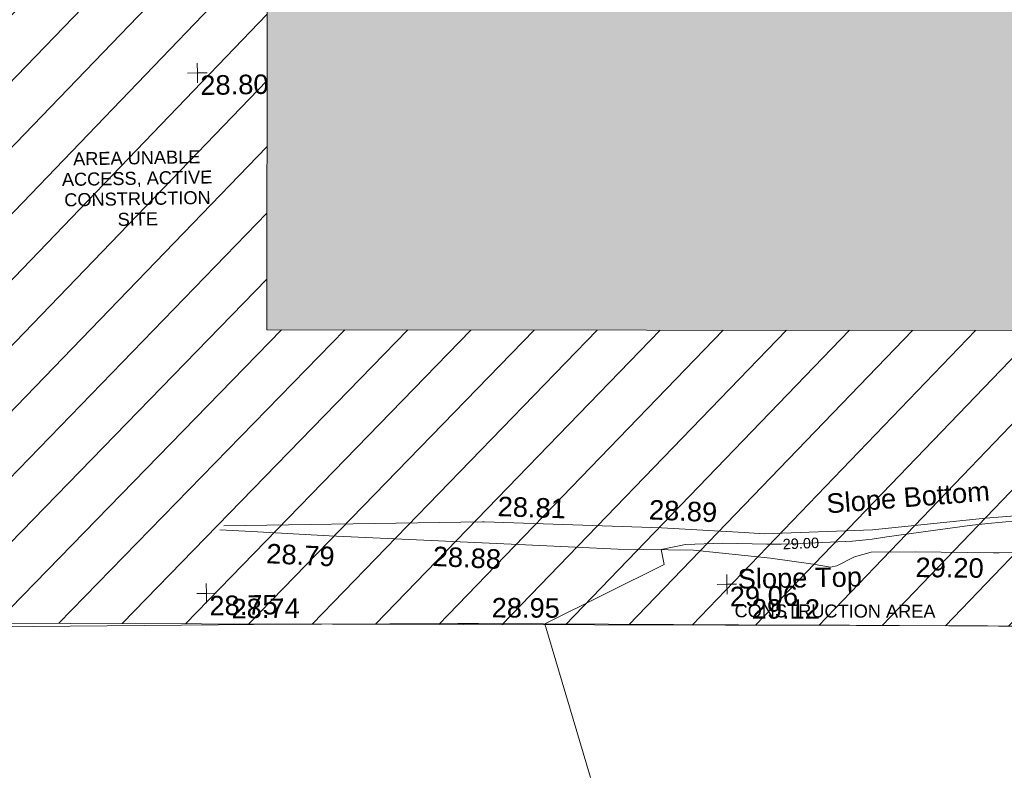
# Model space of a CAD drawing. Header units: millimetres. Extents: x -290717 to 520720, y -88450 to 287762.
# Tile 257 of 381: x 12275 to 31192, y 121378 to 135894. Entities that reach past the tile are written whole.
import ezdxf

# ---------------------------------------------------------------- set-up
doc = ezdxf.new("R2010")
doc.units = ezdxf.units.MM
for name, pattern in [('IMPORT-HIDDEN2 _3_', [4762.5, 3175, -1587.5]), ('IMPORT-UG_DRAINAGE_UNIDENTIFIED_QLB2 _2_', [2700, 1500, -300.0000000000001, 0, -250, 150, -300.0000000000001, 0, -200]), ('IMPORT-UG_ELEC_STREET LIGHTING_QLB2 _2_', [2700, 1500, -300.0000000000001, 0, -250, 150, -300.0000000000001, 0, -200])]:
    doc.linetypes.add(name, pattern=pattern)
for name, color, linetype, lineweight, true_color in [('00_UAV_FENCE', 7, 'Continuous', 9, 0x264c2f), ('00_UAV_LEVEL_SPOT', 7, 'Continuous', 9, 0x666666), ('00_UAV_SLOPE_BOTTOM', 30, 'Continuous', 9, 0xff7f00), ('00_UAV_SLOPE_TOP', 40, 'Continuous', 9, 0xffbf00), ('01_DTM_CONTOUR_MNR', 7, 'Continuous', 9, 0xa5a552), ('01_DTM_CONTOUR_MNR_LABELS', 7, 'Continuous', 9, 0xa5a552), ('12333-PUM-2D-U-0001-C01 - Rev2_REVIT IMPORT_dwg', 7, 'Continuous', 9, 0x767676), ('A_RHA_Line', 7, 'Continuous', 9, 0x00a600), ('PUM-CHAMBER EXTENTS', 6, 'IMPORT-HIDDEN2 _3_', 9, 0xff00ff), ('PUM-UNABLE TO SURVEY', 190, 'Continuous', 9, 0x7f00ff), ('PUM-UNIDENTIFIED-QLB2', 150, 'IMPORT-UG_DRAINAGE_UNIDENTIFIED_QLB2 _2_', 9, 0x007fff)]:
    doc.layers.add(name, color=color, linetype=linetype, lineweight=lineweight, true_color=true_color)
doc.layers.add('A_RHA_Detail', color=7, linetype='Continuous', lineweight=9)
doc.styles.add('Arial_1', font='arial.ttf', dxfattribs={"height": 250})
doc.styles.add('Swis721 Lt BT_1', font='swissl.ttf', dxfattribs={"height": 200})
doc.styles.add('Swis721 Lt BT_2', font='swissl.ttf', dxfattribs={"height": 375})

# ---------------------------------------------------------------- blocks, each defined once
blk = doc.blocks.new('12333-PUM-2D-U-0001-C01 - Rev2_REVIT IMPORT_dwg_UAV-2077255-Site Location Plan Existing')
at = {"layer": '00_UAV_LEVEL_SPOT', "color": 254, "true_color": 0xcccccc, "flags": 128}
for points in [[(0, -500.0000000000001), (0, 0), (-500.0000000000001, 0)], [(500.0000000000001, 0), (0, 0), (0, 500.0000000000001)]]:
    blk.add_lwpolyline(points, dxfattribs=at)
blk = doc.blocks.new('12333-PUM-2D-U-0001-C01 - Rev2_REVIT IMPORT_dwg_MGS62954_T2_Galway_ITM_3d_Rev1-2077680-Site Location Plan Existing')
at = {"layer": '00_UAV_FENCE', "color": 254, "true_color": 0xcccccc, "flags": 128}
blk.add_lwpolyline([(533915226.1446231, 725679431.2554977), (533920221.9986087, 725679392.4953657), (533920892.0885, 725679387.2965002), (533924817.0885, 725679335.2965001), (533925217.0994391, 725679326.632963), (533930212.7308877, 725679218.4363209), (533932343.0885, 725679172.2965002), (533935206.6221311, 725679102.9128728), (533936759.0885, 725679065.2965001)], dxfattribs=at)
at = {"layer": '00_UAV_SLOPE_BOTTOM', "color": 254, "true_color": 0xcccccc, "flags": 128}
for points in [[(533920358.0885001, 725681288.2965001), (533925327.0885, 725681281.2965001), (533925357.7589893, 725681279.7250284), (533928762.0885, 725681105.2965002), (533930348.1527898, 725680987.8848479), (533930734.854, 725680959.2585)], [(533930734.854, 725680959.2585), (533932816.8540001, 725680997.2585002), (533934987.8540001, 725681185.2585), (533935724.4635134, 725681230.8296767)]]:
    blk.add_lwpolyline(points, dxfattribs=at)
at = {"layer": '00_UAV_SLOPE_TOP', "color": 254, "true_color": 0xcccccc, "flags": 128}
for points in [[(533930845.8540002, 725680488.2585001), (533929373.0885, 725680668.2965001), (533927916.0885, 725680709.2965002), (533925872.1692636, 725680839.461301), (533922373.0885001, 725681062.2965002), (533920884.0263966, 725681170.1789787), (533920275.0885001, 725681214.2965002)], [(533936434.8540001, 725680503.2585), (533935241.8540001, 725680512.2585001), (533935134.4742579, 725680515.3815496), (533933625.8540002, 725680559.2585001), (533932784.8540002, 725680567.2585), (533932460.8540001, 725680482.2585), (533932118.8540002, 725680319.2585), (533931993.8540001, 725680296.2585001), (533931662.8540002, 725680355.2585001), (533930845.8540002, 725680488.2585001)]]:
    blk.add_lwpolyline(points, dxfattribs=at)
at = {"layer": '01_DTM_CONTOUR_MNR', "color": 254, "true_color": 0xcccccc, "flags": 128}
blk.add_lwpolyline([(533927314.5991566, 725676331.2239511), (533926490, 725679300), (533928804.957951, 725680401.6662344), (533928750, 725680690.0000002), (533929219.0419468, 725680778.8877763), (533929928.7488725, 725680789.1449802), (533930781.7554648, 725680757.2910966), (533931053.8416921, 725680751.0698761), (533931435.5721198, 725680760.0707127), (533932427.5210972, 725680783.4599158), (533932685.2022473, 725680805.2921349), (533932803.0437711, 725680817.7205387), (533933087.0086634, 725680854.958257), (533934680.061018, 725681046.4253246), (533935030.2001251, 725681080.6556598), (533935861.1973006, 725681139.7068527)], dxfattribs=at)
at = {"xscale": 0.375, "yscale": 0.375, "zscale": 0.375}
for p in [(533920000.0000001, 725690000.0000001), (533920000.0000001, 725680000), (533930000.0000001, 725680000)]:
    blk.add_blockref('12333-PUM-2D-U-0001-C01 - Rev2_REVIT IMPORT_dwg_UAV-2077255-Site Location Plan Existing', p, dxfattribs=at)
at = {"layer": '00_UAV_FENCE', "color": 251, "true_color": 0x666666, "char_height": 375, "width": 1495.902363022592, "attachment_point": 1, "line_spacing_factor": 1.005061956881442, "style": 'Swis721 Lt BT_2'}
for s, insert, rotation in [('28.74', (533920476.7245023, 725679885.3108319), 359.45190415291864), ('28.95', (533925477.7641174, 725679816.3331672), 358.7592675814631), ('29.12', (533930473.3955657, 725679708.1365253), 358.75926758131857)]:
    blk.add_mtext(s, dxfattribs=dict(at, insert=insert, rotation=rotation))
at = {"layer": '00_UAV_LEVEL_SPOT', "char_height": 375, "width": 1495.902363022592, "attachment_point": 1, "line_spacing_factor": 1.005061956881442, "style": 'Swis721 Lt BT_2'}
for s, insert in [('28.80', (533920051.8765643, 725689949.1441547)), ('28.75', (533920051.8765643, 725679949.1441548)), ('29.06', (533930051.8765643, 725679949.1441548))]:
    blk.add_mtext(s, dxfattribs=dict(at, insert=insert))
at = {"layer": '00_UAV_SLOPE_BOTTOM', "color": 251, "true_color": 0x666666, "char_height": 375, "attachment_point": 1, "line_spacing_factor": 1.005061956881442, "style": 'Swis721 Lt BT_2'}
for s, insert, width, rotation in [('28.81', (533925632.7724453, 725681761.5133258), 1495.902363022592, 357.0668859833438), ('Slope Bottom', (533931928.5123704, 725681701.219851), 3685.143599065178, 3.533198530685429), ('28.89', (533928540.4762566, 725681647.5795925), 1495.902363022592, 356.54969717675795)]:
    blk.add_mtext(s, dxfattribs=dict(at, insert=insert, width=width, rotation=rotation))
at = {"layer": '00_UAV_SLOPE_TOP', "color": 251, "true_color": 0x666666, "char_height": 375, "width": 1495.902363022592, "attachment_point": 1, "line_spacing_factor": 1.005061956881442, "style": 'Swis721 Lt BT_2'}
for s, insert, rotation in [('28.79', (533921177.5251281, 725680934.7173886), 356.16946886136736), ('28.88', (533924373.1082453, 725680825.8121676), 356.35610063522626), ('29.20', (533933634.7417256, 725680450.0593331), 358.33407009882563)]:
    blk.add_mtext(s, dxfattribs=dict(at, insert=insert, rotation=rotation))
at = {"layer": '00_UAV_SLOPE_TOP', "color": 251, "true_color": 0x666666, "insert": (533930208.8555797, 725680287.4657633), "char_height": 375, "width": 2763.857699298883, "attachment_point": 1, "line_spacing_factor": 1.005061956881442, "style": 'Swis721 Lt BT_2'}
blk.add_mtext('Slope Top', dxfattribs=at)
at = {"layer": '01_DTM_CONTOUR_MNR_LABELS', "color": 251, "true_color": 0x666666, "insert": (533931433.1796955, 725680859.5357488), "char_height": 200, "width": 797.8007824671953, "attachment_point": 2, "rotation": 1.37786510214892, "line_spacing_factor": 1.005061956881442, "style": 'Swis721 Lt BT_1'}
blk.add_mtext('29.00', dxfattribs=at)
blk = doc.blocks.new('12333-PUM-2D-U-0001-C01 - Rev2_REVIT IMPORT_dwg-1620468-Site Location Plan Existing')
at = {"layer": 'PUM-CHAMBER EXTENTS', "true_color": 0xfff4d4}
h = blk.add_hatch(dxfattribs=at)
h.set_pattern_fill('FP_14', style=0, pattern_type=2)
h.set_pattern_definition([(45, (-533641079.65, -725615854.3560001), (-618.7184335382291, 618.7184335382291), [])])
h.paths.add_polyline_path([(351699.72233876, 60394.56140982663), (351708.9931528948, 60906.25732133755), (352393.2163071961, 60898.13015711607), (353041.6677554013, 66223.39089320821), (353206.9931529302, 73966.25732144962), (353982.8594361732, 73952.7145251), (354317.3501528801, 76699.64382133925), (358888.3501528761, 76111.64382135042), (361222.350152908, 86809.64382132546), (361563.3501529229, 88895.64382133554), (363078.350152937, 90435.64382137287), (363904.3501529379, 101867.6438212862), (365385.1266995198, 110525.3932341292), (365230.9820148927, 110551.7047199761), (365498.4008083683, 111226.8875165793), (365470.0968050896, 111952.5482150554), (365624.7061381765, 111926.1574136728), (366051.350152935, 114420.6438213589), (364898.3501528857, 114331.6438213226), (360524.3501529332, 111561.643821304), (356416.7002318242, 111258.678218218), (357929.2858412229, 111182.0907012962), (360544.5530249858, 111349.5624075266), (360546.5568067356, 111049.5690885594), (355314.0187962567, 111014.6190039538), (355309.6134037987, 111177.0234435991), (355277.3501528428, 111174.643821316), (352644.3501529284, 114141.6438213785), (338239.8330883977, 112460.2766464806), (329804.3501528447, 111555.6438213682), (319532.3501528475, 110592.6438213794), (310517.3501528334, 109863.6438213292), (302620.3501528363, 109581.6438213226), (295825.3501529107, 109566.6438213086), (279813.3501529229, 106549.643821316), (276140.8366145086, 103581.1872824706), (276061.814112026, 103425.8629484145), (271406.8224872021, 105468.1551963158), (271509.3894614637, 105701.9358727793), (267649.350152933, 107463.6438213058), (260223.350152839, 100640.6438213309), (259796.3501529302, 72682.64382134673), (269496.3501528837, 64316.64382130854), (273776.3501529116, 63665.64382135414), (309011.3501528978, 62955.64382139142), (311037.3501528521, 62074.64382133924), (337339.3501528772, 60871.64382135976), (351699.5658924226, 60394.56660731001)])
h.paths.add_polyline_path([(268358.9909750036, 65556.86419186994), (264596.4920611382, 69167.41490751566), (264804.2082447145, 69383.8727354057), (266581.5988270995, 67470.36930634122), (268566.7072650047, 65773.32227584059), (268393.5501527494, 65592.87780157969)])
h.paths.add_polyline_path([(332379.887152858, 67575.85382149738), (302320.8871528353, 68122.8538214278), (302332.4158496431, 68783.33241919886), (280169.8095181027, 69186.63780598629), (280330.3604934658, 78384.59702432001), (275960.0958838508, 78464.13017966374), (276108.0612945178, 86595.19465455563), (280450.151176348, 86519.4031937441), (280756.2778082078, 103341.6855813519), (302910.5740271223, 102938.5317815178), (302921.4142533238, 103534.2289657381), (310787.9439886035, 103391.0774384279), (310815.0515438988, 104880.7045066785), (318228.828162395, 104745.7919744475), (318301.0448391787, 108714.2766025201), (322633.8020448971, 108635.4310593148), (322539.6341878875, 103240.5581443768), (349750.1643799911, 102745.3933022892), (349310.9351529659, 74176.42282136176), (332506.0083566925, 74506.52523825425), (332420.225768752, 69792.56032023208)])
h.paths.add_polyline_path([(262373.7501529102, 72788.24382131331), (262335.6501528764, 75226.64382130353), (265345.5501529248, 75226.64382130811), (265383.6501528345, 72864.44382133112), (265304.2827260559, 72862.43451938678)])
h.paths.add_polyline_path([(261383.1501528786, 75912.44382136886), (261459.3501528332, 80789.24382133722), (267517.2501529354, 80713.04382135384), (267441.050152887, 75836.24382130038), (261504.3495088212, 75910.91930116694)])
h.paths.add_polyline_path([(302573.8228673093, 78329.52926304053), (302592.4407276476, 78963.90062831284), (306343.567266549, 78898.43991812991), (306598.9518629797, 91613.85658206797), (302817.4785721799, 91689.80612071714), (302824.7187942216, 92271.10215000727), (296640.3411529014, 92395.32482125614), (296360.3411528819, 78454.32482147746), (302538.3452618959, 78330.24181806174)])
h.paths.add_polyline_path([(261840.3501529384, 80865.44382136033), (261687.9501528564, 92981.24382131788), (264050.1501528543, 92981.2438213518), (264202.5501529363, 80865.44382139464), (263838.6680771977, 80865.44382138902)])
h.paths.add_polyline_path([(274664.4282881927, 104261.9875886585), (272430.0401462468, 105281.7542374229), (273799.1437452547, 104582.3695657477), (274486.1144024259, 104328.01044291)])
h.paths.add_polyline_path([(315481.3501528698, 115683.6438212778), (326437.165211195, 116343.5766866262), (364189.350152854, 120948.6438212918), (366744.3501529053, 124721.6438213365), (363517.3501528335, 126053.6438213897), (359872.3501529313, 126432.6438213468), (352849.3501528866, 126181.6438212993), (339104.3501528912, 124625.643821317), (335451.3501528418, 124514.6438212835), (325145.3501528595, 123235.643821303), (319635.3501528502, 122976.6438213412), (314446.3501528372, 122493.6438213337), (313566.3501528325, 118980.6438212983)])
h.paths.add_polyline_path([(322305.050152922, 119194.0438212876), (322152.6501528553, 121403.8438213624), (326724.6501528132, 121784.8438213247), (326877.0501529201, 119498.8438214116), (323355.1979919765, 119264.0536772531)])
h.paths.add_polyline_path([(328629.650152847, 120870.443821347), (328477.2501528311, 122089.6438212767), (329810.7501529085, 122242.0438213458), (329963.1501528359, 121022.8438213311), (328841.3815410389, 120894.6416942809)])
h.paths.add_polyline_path([(317352.0501528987, 121480.0438213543), (317352.0501528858, 121861.0438214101), (317618.7501528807, 121856.3885555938), (317618.7501528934, 121480.043821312), (317362.3608135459, 121480.0438213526)])
h.paths.add_polyline_path([(331601.4501528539, 122089.6438213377), (331144.2501528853, 122242.0438213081), (331258.5501528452, 122623.0438213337), (331715.7501528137, 122470.6438213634), (331644.5503212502, 122233.3110493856)])
at = {"layer": 'PUM-UNABLE TO SURVEY', "color": 7, "true_color": 0xfff4d4, "flags": 128}
blk.add_lwpolyline([(351699.72233876, 60394.56140982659), (337339.3501528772, 60871.64382135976), (311037.3501528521, 62074.64382133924), (309011.3501528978, 62955.64382139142), (273776.3501529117, 63665.64382135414), (269496.3501528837, 64316.64382130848), (259796.3501529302, 72682.64382134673), (260223.350152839, 100640.6438213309), (267649.350152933, 107463.6438213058), (271509.3894614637, 105701.9358727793)], dxfattribs=at)
blk.add_blockref('12333-PUM-2D-U-0001-C01 - Rev2_REVIT IMPORT_dwg_MGS62954_T2_Galway_ITM_3d_Rev1-2077680-Site Location Plan Existing', (-533641079.6498471, -725615854.3561786))
at = {"layer": 'PUM-UNABLE TO SURVEY', "color": 51, "true_color": 0xffff7f, "insert": (277726.7066630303, 72660.62330419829), "char_height": 250, "width": 3428.043514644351, "attachment_point": 2, "line_spacing_factor": 0.9417779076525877, "style": 'Arial_1'}
blk.add_mtext('AREA UNABLE\\PACCESS, ACTIVE\\PCONSTRUCTION\\PSITE', dxfattribs=at)
at = {"layer": 'PUM-UNIDENTIFIED-QLB2', "insert": (290991.4017308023, 63720.43613501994), "char_height": 250, "width": 4603.372719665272, "attachment_point": 2, "rotation": 358.8456222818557, "line_spacing_factor": 0.9417779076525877, "style": 'Arial_1'}
blk.add_mtext('CONSTRUCTION AREA', dxfattribs=at)

msp = doc.modelspace()

# ---------------------------------------------------------------- hatches: boundary and pattern name
at = {"layer": 'A_RHA_Detail', "true_color": 0xc0c0c0}
h = msp.add_hatch(color=9, dxfattribs=at)
h.paths.add_polyline_path([(-80880.60083898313, -68502.79057078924), (-80400.86592458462, -68483.4150911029), (-80400.86592458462, -62984.64684182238), (-24474.85765180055, -63009.32043784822), (-24456.14471274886, -50840.30023854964), (-36622.55041054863, -50831.65104346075), (-36622.5504104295, -44228.57792609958), (-50959.05265825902, -44213.68205212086), (-50959.05265825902, -42573.78171509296), (-54563.93258049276, -42571.21897729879), (-54565.69773355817, -45054.17447471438), (-92408.82109324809, -45027.27149617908), (-92411.78875845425, -49201.74309219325), (-100061.9988811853, -49201.74309219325), (-100052.221444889, -64852.82557835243), (-86120.90825231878, -64852.82557835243), (-86092.16626519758, -62957.90041523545), (-84861.10047611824, -62957.90041520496), (-84854.79054275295, -68240.10973718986), (-80870.60226895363, -68240.10973718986)])
h.paths.add_polyline_path([(-137238.9269955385, -68461.93840922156), (-132719.7426408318, -68433.06336920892), (-132847.0731201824, -62850.0428228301), (-130454.6837966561, -62916.63108081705), (-130498.2830220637, -61355.8539363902), (-117581.136331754, -61423.42893434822), (-117492.3908565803, -49183.91309186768), (-125136.5200282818, -49178.47881939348), (-125133.5727033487, -45032.61887132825), (-163007.1824077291, -45005.69421944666), (-163007.1824077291, -44090.29634113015), (-163123.8521375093, -44090.21339942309), (-163122.6389897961, -42383.751842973), (-166563.8543420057, -42383.75184295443), (-166565.0349082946, -44044.3982420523), (-193158.4656786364, -44025.49275802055), (-193195.152889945, -62863.6565097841), (-137269.7106414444, -62916.63108078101), (-137254.3708868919, -65679.90523788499)])
h.paths.add_polyline_path([(120310.9497607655, -32334.2823016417), (120312.4652266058, -31610.73011961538), (133451.2244789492, -31638.24899384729), (133469.2230092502, -19717.98315777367), (121295.7536929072, -19692.48606427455), (121319.8434528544, -8190.941560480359), (112277.0825929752, -8172.001674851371), (112263.1769726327, -14811.12345451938), (78285.85310969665, -14739.95861435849), (78292.82277619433, -8167.077575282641), (76545.55099677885, -8163.40371230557), (69355.76844230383, -8152.931592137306), (69353.66597202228, -9156.746357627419), (68372.60878942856, -9154.691552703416), (68372.60878942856, -13705.52853212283), (69333.72334743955, -13707.54156767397), (69325.07112544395, -16249.53369225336), (66623.4489111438, -16249.53369225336), (66619.79243932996, -17995.29925522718), (65989.07757491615, -17995.29925522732), (65985.44262769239, -19730.78799479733), (57152.23993372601, -19712.28702423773), (57127.42535098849, -31559.89461998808), (70277.87165423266, -31587.43801817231), (70277.87165428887, -32271.74147154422), (78263.96947906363, -32285.12944888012), (78266.62669288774, -31019.79372153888), (112335.8856506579, -31091.15111856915), (112335.8856506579, -32317.57330550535), (119781.4233959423, -32333.17321910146)])
h.paths.add_polyline_path([(7503.71740934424, -1791.43926322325), (15482.43097389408, -674.0213230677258), (15484.0826184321, 148.1327206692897), (56188.28042539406, 205.5276654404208), (56155.8432600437, 14338.31663138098), (18016.62665932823, 14236.4814953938), (17967.9025208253, 34313.18372075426), (21727.10644861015, 34324.06926249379), (21708.9097307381, 40608.10218319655), (18009.66447156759, 40608.10218325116), (17995.54603703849, 45483.75063445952), (9770.084212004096, 45420.63294734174), (3966.216019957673, 45443.14492469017), (3984.771235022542, 14176.56786831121), (1023.062455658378, 14176.56786840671), (-276.5134647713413, 14190.52623465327), (-231.6790044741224, 5976.811441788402), (-226.4491536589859, 193.7444677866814), (1220.250839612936, 179.5999159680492), (7477.609307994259, 143.2867556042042), (7488.638446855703, -674.0213230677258)])
h.paths.add_polyline_path([(77755.59663317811, 53.47451145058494), (77729.51881611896, 1699.844979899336), (94464.47132486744, 1659.976083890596), (94606.37913471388, 17991.39023626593), (88810.41901146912, 18015.03260816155), (88799.89418497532, 14436.74271609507), (69413.88950349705, 14457.87738898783), (69377.35724448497, 99.62816357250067), (70760.85642036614, 92.0068082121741)])
h.paths.add_polyline_path([(61252.12079698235, 46453.95617369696), (105774.7348988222, 46472.68783510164), (105768.2642197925, 61852.61234310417), (92285.13876306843, 61852.61234310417), (92308.59670397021, 65784.30757142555), (96107.46680002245, 65767.6044524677), (96059.6808111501, 75209.20847378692), (101084.8427276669, 75071.88872768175), (104988.0046543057, 74765.36560410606), (108403.6894220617, 74363.84089439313), (112009.2703903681, 73787.25420864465), (115645.3524814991, 73049.69667210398), (116890.8108050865, 72761.69136255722), (120208.9929832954, 71893.18353872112), (120865.241739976, 71703.68487155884), (124135.6329505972, 70669.67317909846), (127435.6253142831, 69480.50055823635), (127820.4368655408, 69394.93141813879), (128274.3081769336, 69331.69585757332), (128731.879114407, 69306.66104520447), (129189.9401456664, 69320.00258265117), (129645.2782985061, 69371.62688830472), (130094.6997111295, 69461.17185607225), (130535.0520071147, 69588.00939078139), (130963.2464342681, 69751.2498188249), (131376.279516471, 69949.74812593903), (131771.254123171, 70182.11198906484), (132162.5575600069, 70460.54046602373), (132496.0921582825, 70741.69081117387), (132820.8713676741, 71064.98072578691), (133117.4593294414, 71414.31364276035), (133383.77568926, 71787.23923958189), (133616.5473239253, 72178.53728446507), (133817.1647262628, 72590.54524901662), (133982.6025969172, 73017.89547517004), (134111.7005086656, 73457.59040804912), (134203.5529320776, 73906.545904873), (134257.5155882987, 74361.61286220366), (134272.5462649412, 74819.59931534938), (134250.5259874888, 75277.29281749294), (134189.6227572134, 75731.48297750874), (134090.9274700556, 76178.98397761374), (133955.1324028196, 76616.65691996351), (133783.1900598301, 77041.4318434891), (133576.3064937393, 77450.3292564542), (133335.9328436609, 77840.48103831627), (133063.7551572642, 78209.15055536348), (132761.6825665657, 78553.75185442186), (132431.8338935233, 78871.86780505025), (132076.5227904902, 79161.26705200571), (131698.2415079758, 79419.91966864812), (131299.6434187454, 79646.01139199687), (131093.5942456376, 79746.34209763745), (132146.0467355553, 83110.22226149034), (122787.763295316, 86282.54285521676), (121604.3555410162, 82800.35918872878), (117095.9864226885, 83870.84033788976), (116841.9598400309, 83526.35449576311), (116120.5435466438, 91221.9361197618), (110237.7341284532, 91274.27491024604), (110194.3680786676, 90435.39030217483), (104988.0046543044, 90486.49901569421), (104973.2761846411, 94309.82427956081), (103746.1314668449, 94309.82427962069), (103839.9937121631, 122852.1474272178), (96365.09202303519, 122931.9599471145), (96350.3400238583, 123952.416858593), (104555.5505249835, 123902.1925258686), (104607.3234457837, 120248.5396157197), (125502.5015002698, 120134.193340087), (125662.0200253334, 137657.3796883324), (114479.5865733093, 137699.2256881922), (114382.3062641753, 129149.9458158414), (104644.1590035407, 129187.997507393), (104577.9931702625, 126217.3903165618), (101184.4926405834, 126159.1566967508), (101264.6166812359, 135959.2655565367), (89967.23177303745, 135988.8856164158), (89927.63362986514, 125823.6463181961), (93630.53562299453, 125840.7948842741), (93580.6568888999, 122931.9599471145), (88697.38835373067, 122904.7310127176), (88679.38989541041, 95739.0914377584), (86378.25848993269, 95739.0914377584), (86378.18187189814, 96178.10083375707), (83279.5074328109, 96200.92083330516), (83273.62493422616, 95735.74732136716), (70169.67509616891, 95733.22421950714), (70166.2684274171, 96272.07409350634), (66674.99731291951, 96257.14073659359), (66654.74538556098, 95755.71092140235), (65784.77231076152, 95755.71092140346), (65887.65094981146, 117470.6305650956), (53473.34271625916, 117487.9046429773), (53434.44066306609, 98570.4634906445), (40649.41626913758, 98570.46349066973), (40610.16711556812, 94406.01479082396), (38853.82372865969, 94410.36303444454), (38848.65589191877, 89463.65332732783), (40612.46601909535, 89518.45976927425), (40665.38257359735, 86257.73741131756), (38372.19584673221, 86305.7230928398), (38369.79373532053, 76901.0507917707), (50937.95125076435, 76944.40198877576), (50922.88567283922, 74598.78180893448), (56484.90611318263, 74588.85093774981), (56484.9061131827, 75194.85181998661), (92465.40372273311, 75233.02581663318), (92645.92783659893, 71766.64845097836), (89810.5550181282, 69362.83965827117), (85313.16173971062, 69360.94750424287), (85313.16173971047, 66907.40508090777), (75210.14498260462, 66903.15451592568), (75210.14498260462, 63815.70944554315), (70819.40014306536, 63815.70999204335), (70819.21601502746, 64253.35708063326), (69456.8341568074, 64253.35708063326), (69455.71957374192, 66901.99623168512), (61303.3285675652, 66898.56680686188), (61304.56054652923, 63970.32021231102), (70500.41048205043, 63970.32021223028), (70500.40885431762, 61852.59006210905), (61245.64388480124, 61848.69637492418), (61252.12079698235, 46455.07044720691)])
h.paths.add_polyline_path([(-17153.16561239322, 48569.32684293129), (-17153.16561227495, 60770.38083690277), (-29362.88357762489, 60774.7042869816), (-29362.88357762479, 67399.20394583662), (-43507.25361058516, 67405.01911302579), (-43488.53133082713, 69093.07334179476), (-45766.41866234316, 69109.32868391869), (-45794.34620035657, 67405.01911302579), (-47272.11273197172, 67404.21245453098), (-47272.44887636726, 66454.91798912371), (-86004.56386335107, 66468.6329952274), (-86006.66970790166, 60521.58362724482), (-92662.8772251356, 60521.58362724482), (-92666.53762789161, 50184.35611936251), (-79752.016597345, 50179.78302554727), (-79752.016597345, 48591.49323813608), (-17157.71631240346, 48569.32845421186)])
h.paths.add_polyline_path([(-201056.4185879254, 48628.75479108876), (-138377.9751621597, 48634.64535782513), (-138377.9751621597, 50133.28202330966), (-125467.710581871, 50134.49533928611), (-125468.6909603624, 60566.19036866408), (-132186.8595615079, 60565.86652591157), (-132187.4203588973, 66533.01978768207), (-170643.3098734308, 66805.61809689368), (-170643.3098732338, 67738.78475851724), (-200340.0100486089, 67488.93693767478), (-200348.7175167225, 60827.7802510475), (-201057.5650552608, 60827.71357562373), (-201056.6510294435, 51102.0431337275)])
h.paths.add_polyline_path([(-240051.5126725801, 54769.1949116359), (-239444.4902595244, 54811.10754483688), (-239186.5396225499, 54841.92927608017), (-238764.8191578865, 54940.98166103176), (-238382.4735933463, 55122.46891391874), (-237990.3402229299, 55354.87497237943), (-237269.2031026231, 55936.21514997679), (-237030.2712443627, 56228.66101920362), (-236793.0039600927, 56569.31473977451), (-236554.5880579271, 57004.26389721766), (-236432.7219585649, 57267.46508911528), (-236300.0815274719, 57753.26239002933), (-236250.7285154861, 58017.17885687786), (-236235.6490610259, 58516.21786795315), (-236233.2538430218, 58987.85640057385), (-236213.702979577, 59823.48083772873), (-236363.8287856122, 59820.8603820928), (-236634.0279869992, 60698.06075831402), (-236391.9547756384, 61432.1972634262), (-236225.4740089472, 61435.10319604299), (-236201.6036570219, 62637.68779599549), (-232563.5271750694, 62639.28734435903), (-232563.5271750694, 63049.03842407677), (-232732.1945866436, 63049.15302221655), (-232860.1521278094, 63457.9589027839), (-232731.6068089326, 63914.24862701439), (-232560.8209657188, 63914.24862701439), (-232521.9864006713, 70597.99604498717), (-240628.6947850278, 70598.85496274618), (-240629.7923196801, 72350.98321581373), (-246412.6011213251, 72347.36085937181), (-246412.6011213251, 70616.45923939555), (-254449.5805725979, 70618.60952619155), (-254454.637144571, 70754.06491724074), (-254469.7140363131, 73191.6627625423), (-263883.2532625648, 73267.83063692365), (-263902.4181505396, 68260.74348557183), (-263714.8217520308, 68259.82096576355), (-263552.9672900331, 67819.6543439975), (-263719.0883117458, 67392.20684197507), (-263913.629869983, 67392.20684288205), (-263956.7001914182, 58633.76423459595), (-260181.1963171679, 58611.22607638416), (-260192.3146984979, 56354.25111578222), (-257184.684388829, 56339.46086010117), (-257213.4419958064, 57092.93866025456), (-257338.5163846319, 57093.27331227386), (-257471.0109295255, 57531.7457231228), (-257338.5163845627, 58062.22513700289), (-257203.4956297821, 58064.06881293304), (-257173.5751889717, 58598.54056827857), (-256478.2273617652, 58575.27357918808), (-256478.2273617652, 58788.51859477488), (-256013.0091299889, 58911.92701537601), (-255397.0786589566, 58780.99767608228), (-255397.0786664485, 58595.98242230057), (-243809.8853614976, 58585.92793205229), (-243805.3570672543, 58352.04527760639), (-243740.9394682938, 57884.52572396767), (-243619.083060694, 57421.84877501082), (-243424.3877541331, 56943.65915328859), (-243247.1437899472, 56608.24157716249), (-243003.0710577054, 56249.99021479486), (-242732.2093200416, 55932.75703086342), (-242371.7230179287, 55603.12658814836), (-242141.2551255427, 55424.88676771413), (-241804.9643038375, 55216.88439829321), (-241529.464082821, 55077.02869058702), (-241100.6275144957, 54917.18295005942), (-240836.2134980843, 54840.82833179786), (-240453.4486196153, 54788.6078413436), (-240203.3756532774, 54776.52967577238)])
h.paths.add_polyline_path([(40276.69022620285, 59895.3641775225), (40328.62676026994, 69196.9439153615), (36588.99968782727, 69217.82459101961), (36619.46637569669, 74674.25962431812), (32264.36460075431, 74687.02318924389), (32233.48293864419, 69156.26826309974), (11916.69390488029, 69269.70959690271), (11966.66200108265, 78218.75165977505), (29087.50901742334, 78123.15526811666), (29143.44567202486, 88141.13700481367), (15719.34879623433, 88216.09212957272), (15732.60379610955, 90589.99788900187), (4594.294101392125, 90652.19003492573), (4525.129359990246, 78265.12250452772), (10096.76365550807, 78234.01258734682), (10077.43887221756, 74773.03821913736), (4547.641142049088, 74803.91453678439), (4465.579974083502, 60107.16002351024), (19125.89094757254, 60025.30234268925), (19139.86249371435, 62527.53804648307), (31738.59196305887, 62457.19146407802), (31724.55430855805, 59943.11609818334), (38369.79364222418, 59906.01157297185)])
h.paths.add_polyline_path([(-246083.0241259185, 72334.29150213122), (-246083.0594797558, 72334.30275087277), (-246208.2905500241, 72334.29150213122)])
h.paths.add_polyline_path([(-114575.3004830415, 112178.0758696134), (-114575.3246436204, 112178.0758696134), (-114707.2752166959, 115801.5811617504)])
h.paths.add_polyline_path([(-154699.9178766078, 101760.4080976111), (-114382.0503338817, 101776.0542915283), (-114382.0503338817, 106926.936016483), (-113755.641395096, 106927.1791078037), (-113757.5507412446, 111847.2721532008), (-114431.6837526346, 111847.2721532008), (-114431.8098651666, 112178.075869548), (-114575.3004830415, 112178.0758696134), (-114578.9984943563, 121707.2390834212), (-123056.9849702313, 121707.2390834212), (-123068.8201032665, 156452.7036899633), (-119381.2340625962, 156454.1347343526), (-119381.2340625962, 160165.8603541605), (-115501.031452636, 160167.3661472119), (-115503.3750945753, 166206.5793118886), (-132411.7987151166, 166599.6604729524), (-132411.8243306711, 166665.6603411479), (-135275.0124468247, 166664.5489553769), (-135275.0124468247, 166628.1883102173), (-135911.3205077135, 166628.1944503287), (-135911.3479256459, 166352.1604668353), (-152521.1633846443, 166345.7145607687), (-152518.3680955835, 159142.6836790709), (-150699.3133726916, 159117.9265656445), (-150755.6690356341, 122560.6912032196), (-151059.2005266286, 122560.6912032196), (-151061.0981347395, 121302.4374931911), (-154138.3148337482, 121372.6012653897), (-154138.3148337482, 121865.183451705), (-154704.3888425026, 121867.2611370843), (-154688.5451973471, 119352.3937021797), (-154745.5933227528, 119352.3715636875), (-154745.5763474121, 118722.1532660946), (-160794.1544526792, 118748.744283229), (-160794.1544527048, 119410.5425977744), (-163852.1622693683, 119422.408321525), (-163855.0715294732, 118762.2003111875), (-167568.6765459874, 118778.5256058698), (-166634.6619849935, 124395.1277019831), (-166843.6206842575, 124471.2090400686), (-167568.6765459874, 124707.6250904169), (-168028.2173235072, 124841.3808643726), (-168630.5006276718, 124991.3056740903), (-169238.2056070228, 125117.4693074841), (-169850.3952285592, 125219.6772877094), (-170466.1255403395, 125297.7720169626), (-171089.1102599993, 125351.8553033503), (-171704.4065937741, 125381.1774254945), (-172325.0479971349, 125386.3595015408), (-172782.2248668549, 125374.5832363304), (-173401.7764236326, 125337.4554476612), (-174019.3926983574, 125276.0328036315), (-174634.1213722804, 125190.4100127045), (-175245.0145766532, 125080.7190996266), (-176047.1958093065, 124895.7675261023), (-176665.4852587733, 124724.7228134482), (-177045.3001228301, 124609.1129151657), (-177631.5127793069, 124405.2077276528), (-176665.4852586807, 118818.5158793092), (-177558.9402083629, 118822.4435769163), (-177662.2853368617, 125263.4341236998), (-176365.3912352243, 126542.9270807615), (-159462.2970490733, 126319.9103917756), (-157057.7396790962, 128609.0850976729), (-157060.6673204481, 136153.1661957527), (-158638.8016610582, 137740.2441626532), (-159352.3735831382, 137740.2441626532), (-161634.4140635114, 140201.1078539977), (-168727.9404946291, 140256.8191147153), (-171035.0401162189, 137942.884730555), (-174184.1459014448, 137942.884730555), (-176460.1168228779, 140292.2858551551), (-177341.68569345, 140292.285855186), (-177341.7114445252, 140358.4281613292), (-183428.5803825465, 140356.0660244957), (-185921.6385984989, 137917.4639097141), (-185921.6385985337, 131757.309115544), (-186906.8767412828, 131756.9267734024), (-187725.3914540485, 130809.9989183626), (-187724.0588902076, 127376.1828149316), (-186481.0281350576, 126304.557648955), (-186479.4846755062, 122327.2959175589), (-185176.2828158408, 121059.4673825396), (-180304.1129154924, 121059.4673825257), (-180304.1136492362, 118802.0484409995), (-193555.3706955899, 118802.0484409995), (-193555.3686998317, 133117.8341649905), (-192593.6442938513, 133118.2073819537), (-192593.6442938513, 134200.8158367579), (-192224.6284783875, 134200.9592041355), (-192225.5653014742, 136615.0101267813), (-192595.0012461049, 136615.0101267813), (-192595.4357332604, 137734.4745166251), (-193589.2709668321, 137734.4746851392), (-193589.2685988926, 147474.5705834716), (-193163.2062206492, 147492.8644728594), (-192606.8095195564, 147551.4951472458), (-192359.9383250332, 147589.5931622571), (-192199.8207947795, 147616.5827293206), (-191882.7548926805, 147682.9245600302), (-191568.5380071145, 147761.6632019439), (-191020.2573150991, 147932.4221712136), (-190950.5841382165, 147955.8263236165), (-190647.7999969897, 148070.951423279), (-190349.769078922, 148197.8750093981), (-190056.9509284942, 148336.4013817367), (-189769.7970512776, 148486.316942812), (-189375.4954991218, 148717.2624196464), (-189132.9060261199, 148873.2749095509), (-188867.5421091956, 149059.0543930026), (-188609.6764469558, 149255.1087866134), (-188354.9814056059, 149465.3525772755), (-188079.6339208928, 149713.8792482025), (-187884.9836199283, 149901.8220103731), (-187538.2510284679, 150274.4802367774), (-187446.2998447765, 150378.396083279), (-187241.3270201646, 150629.2310214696), (-187046.3599558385, 150887.9197697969), (-186861.699277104, 151154.0634500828), (-186546.1373636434, 151669.8298752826), (-186524.4196769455, 151707.063245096), (-163675.289831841, 151669.8298752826), (-163687.5843044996, 148134.0767945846), (-157303.6541541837, 148136.4921063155), (-157303.6541541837, 155759.9150161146), (-157557.4317586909, 155765.0384228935), (-157555.9168973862, 166678.0466575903), (-187009.2021991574, 166699.7464767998), (-187013.0952111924, 162054.4009359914), (-188707.1775469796, 162044.5925187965), (-188705.9961893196, 155021.5333641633), (-188737.9999316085, 154650.5326603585), (-188799.0133970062, 154283.1866125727), (-188857.2045401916, 154035.4341107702), (-188966.1106131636, 153679.3368924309), (-189102.6200311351, 153332.8820747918), (-189265.8911677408, 152998.2056672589), (-189454.9174010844, 152677.3710606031), (-189645.2484685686, 152421.322012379), (-189916.9563410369, 152104.2450531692), (-190212.7041973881, 151809.4634871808), (-190530.6686598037, 151538.7947475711), (-190868.889367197, 151293.9075915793), (-191225.2810786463, 151076.3118324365), (-191597.6465194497, 150887.3490190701), (-192092.8415776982, 150682.5621956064), (-192485.2937347, 150569.6612301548), (-192903.8930807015, 150482.2408890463), (-193187.215491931, 150440.8868273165), (-193594.1866364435, 150407.1257787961), (-193594.5953882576, 151459.989522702), (-205369.2399268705, 151455.4201248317), (-205354.452352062, 113350.0822379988), (-207187.1580384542, 113349.3709450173), (-207184.3024929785, 105991.0636522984), (-205312.8709512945, 105991.0636522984), (-205311.2365670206, 101769.6553082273), (-175488.645120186, 101781.2285901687), (-175488.645120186, 110889.6985621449), (-154703.462766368, 110897.5679794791), (-154700.5193329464, 103310.2697088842)])
h.paths.add_polyline_path([(193735.9435692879, 113047.8274775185), (208865.0938716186, 114991.026643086), (208976.1154122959, 114126.6471161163), (216447.8967330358, 115086.3281915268), (216038.7305308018, 118271.970241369), (232648.5073383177, 120405.3421627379), (233425.9936153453, 114352.0734369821), (240632.2017567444, 115277.6440986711), (239854.8412683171, 121329.9334728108), (256406.8682407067, 123455.8879629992), (257091.7572256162, 118089.1198988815), (264572.287122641, 119040.8180953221), (261877.8350554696, 138524.7609215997), (259178.7147038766, 138221.6086023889), (259197.3483654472, 137439.0084132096), (254686.1480587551, 136897.0007613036), (255412.6810205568, 131314.8303174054), (240852.7447965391, 129522.4514055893), (239771.0426540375, 137918.8519126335), (240649.582243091, 138010.1984551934), (240062.3063116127, 142776.6750342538), (239165.7694641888, 142685.0143484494), (237630.9646614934, 151018.3171733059), (266172.8791088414, 154560.7889781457), (271297.187694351, 142612.4006970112), (276531.7397502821, 144861.0987145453), (274941.5029779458, 148527.903728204), (302074.530765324, 160134.9084326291), (300215.9323773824, 164320.1841173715), (301528.161327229, 164907.0997990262), (300405.1237791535, 167477.8916353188), (299016.6944531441, 166945.7181825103), (295626.7488506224, 174518.7544287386), (294333.0289184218, 177537.1551681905), (287288.847594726, 174518.7544287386), (289427.6893504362, 169661.0163464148), (272956.7816584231, 162557.1203578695), (271943.2187786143, 164897.4305293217), (267016.3118217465, 162764.0369715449), (268502.3094164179, 159357.043014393), (265200.4029571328, 157946.4096681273), (226856.4166955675, 153146.7821791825), (227510.3041274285, 148852.0205335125), (228280.9873164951, 141179.0007484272), (227302.3544112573, 141050.2812999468), (227895.3788231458, 136433.1758633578), (228748.5501749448, 136523.8855003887), (229602.307730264, 128023.7667641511), (217691.2359889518, 126493.8999679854), (217642.3600127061, 126874.4332670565), (215138.5007311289, 126552.8357430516), (215194.9980427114, 126112.9650749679), (215015.6132225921, 126089.9247571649), (214840.967257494, 127449.6644606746), (192258.7012018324, 124549.1816390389), (193486.3576426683, 114991.026643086)])
h.paths.add_polyline_path([(-78076.24179098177, 117605.518872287), (-78076.23951907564, 117610.0871212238), (-78070.31812256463, 129485.733079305), (-74723.15926546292, 129478.3852560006), (-74723.15926546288, 125435.7860625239), (-48015.64546089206, 125380.0246061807), (-47996.55031653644, 135872.5822179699), (-61198.159180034, 135901.5630078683), (-74714.72264147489, 135923.5088764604), (-74723.62876031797, 131865.2975510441), (-78070.31812256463, 131872.6421692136), (-78062.97909490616, 149549.768943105), (-58292.26570494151, 149541.5607197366), (-58292.26570494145, 148946.2407608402), (-37707.70924049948, 148937.6946534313), (-37707.70924049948, 159740.0690313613), (-44148.26955758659, 159742.7429641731), (-44148.26955758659, 162961.3319175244), (-49829.95437586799, 162961.3319175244), (-49830.92144141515, 160632.0129326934), (-78494.0902662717, 160643.9130440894), (-78494.0902662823, 161615.1537737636), (-78739.22585210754, 161615.2555472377), (-78691.79195364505, 168187.9195488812), (-90844.5764503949, 168126.8149080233), (-90962.52567696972, 152686.7636278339), (-89064.97866810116, 152685.97582136), (-89079.54115383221, 117610.0871212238), (-78374.80210165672, 117605.6428258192)])
h.paths.add_polyline_path([(69254.82576126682, 129235.9722870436), (69259.97086178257, 136167.7892474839), (86068.0992678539, 136131.0235193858), (86008.66431381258, 164703.3084147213), (58789.63167882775, 164723.5115811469), (58789.63167882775, 170119.2062865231), (54460.16324890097, 170122.4198087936), (54457.21717773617, 166153.2792453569), (47042.21516498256, 166158.7829869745), (47041.10931533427, 164668.9097040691), (39173.27935198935, 164674.7495545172), (39172.83712618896, 164078.9539098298), (17014.87910992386, 164095.400525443), (17002.38841206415, 147267.1142245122), (12659.63471563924, 147267.1142245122), (12653.6008753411, 139137.9291796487), (17031.41608901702, 139134.6797717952), (17024.58791744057, 129935.3194463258), (39191.34773726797, 129918.8662983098), (39191.34773726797, 129258.2867272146), (69014.0340609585, 129236.1510132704)])
h.paths.add_polyline_path([(39265.62356917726, 139467.8223435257), (33050.91021530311, 139484.1586867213), (33087.56357182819, 153427.9220784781), (39277.60130890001, 153411.6505991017), (39277.60130890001, 152830.3127277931), (43058.29603858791, 152820.3745823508), (43024.83899408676, 140092.5601633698), (39267.2657899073, 140092.5601633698)])
h.paths.add_polyline_path([(1979.548949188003, 189123.2414339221), (18699.10403225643, 189180.0465563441), (18678.46874727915, 195253.6675675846), (24349.02704558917, 195272.9334349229), (24334.96888369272, 199550.7690689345), (28829.78348971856, 199566.0403168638), (28798.35772162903, 208815.6446465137), (24334.94961552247, 208806.1514042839), (24333.90624838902, 209113.2475694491), (16811.59093053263, 209087.6902915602), (16806.58456496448, 208843.590909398), (6772.293057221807, 208809.4991440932), (6797.166076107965, 201488.5780549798), (-8471.058649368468, 201436.7038403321), (-8471.058649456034, 200429.0172029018), (-11856.09020773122, 200417.5164702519), (-11823.72827012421, 190892.3684139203), (-7614.729360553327, 190904.9356358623), (-7614.729360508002, 190170.8290169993), (-4608.619189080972, 190169.2993656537), (-4608.238782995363, 190916.8832264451), (1973.379031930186, 190939.2444093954), (1977.122761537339, 189837.3456606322)])
h.paths.add_polyline_path([(-20506.2213294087, 190640.028646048), (-20122.28942212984, 206347.1214480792), (-41550.34215554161, 207015.255795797), (-41462.26177905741, 210449.6195896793), (-31391.41053375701, 210152.0276719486), (-31078.64493158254, 223862.574366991), (-44305.08575746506, 224230.797228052), (-44490.79956595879, 211865.5542346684), (-47510.12209651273, 211942.9901386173), (-47722.57925074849, 203659.0205615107), (-47076.06680551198, 203635.3001466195), (-47175.4684425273, 199531.9403872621), (-46801.21126120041, 199520.4703265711), (-46873.68175963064, 195478.589946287), (-44600.40472249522, 195425.25597799), (-44685.88459510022, 192243.2795180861), (-38073.99929110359, 192135.6564361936), (-38104.39995468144, 191126.9722513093), (-21537.79264469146, 190668.5723413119)])
h.paths.add_polyline_path([(16801.02360974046, 195961.5001375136), (9656.615133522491, 196015.1086064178), (9643.83815057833, 199513.9922857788), (11631.77992465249, 199485.8321209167), (11631.79209405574, 203322.2460457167), (16806.58456511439, 203391.4855727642), (16801.04077099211, 195984.4293109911)])
h.paths.add_polyline_path([(122084.9263243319, 200536.2570557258), (122088.180516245, 206386.1947929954), (125211.1061637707, 206386.1947929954), (125211.1162733, 206645.8932838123), (126202.709897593, 206645.8932838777), (126203.0204768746, 207041.0477229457), (130401.4034740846, 206979.0758390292), (130444.269112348, 209883.2802976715), (126202.8383602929, 209945.883203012), (126203.0204768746, 214624.1281189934), (127364.7919503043, 214624.1281189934), (127365.2106673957, 225380.2058570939), (126159.8599207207, 225380.2527798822), (126207.4133336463, 241475.3410923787), (119482.541129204, 241495.8747302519), (119479.204156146, 246182.0096278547), (109943.9121324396, 246175.219673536), (109953.2702600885, 233033.3814297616), (115000.5285021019, 233033.3814296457), (114999.5792924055, 208653.4991933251), (112026.3032629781, 208653.4991933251), (112024.3519988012, 200538.6764491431), (122024.6079402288, 200536.271559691)])
h.paths.add_polyline_path([(30087.05071628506, 200986.75440713), (38030.67179073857, 201028.6865661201), (38030.67179073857, 202922.9731661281), (38109.89531489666, 202923.3913649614), (38067.25569093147, 208827.6066631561), (38013.35839375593, 208827.667223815), (38012.38630312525, 209012.5383931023), (30044.90685988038, 208970.4802974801), (30060.65944993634, 205986.3119354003)])
h.paths.add_polyline_path([(195986.2599411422, 205661.5722736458), (202896.8751332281, 206052.0074670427), (202676.886254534, 209945.7611691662), (195766.2710618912, 209555.325975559)])
h.paths.add_polyline_path([(-91652.40581580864, 206392.6172135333), (-79454.24421187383, 206432.5105635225), (-79629.29258199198, 238245.6998510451), (-68904.21147484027, 238215.095164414), (-68918.56040493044, 246314.0782553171), (-68756.515268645, 246312.9061543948), (-68755.20581930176, 246638.9786699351), (-79620.07671794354, 246651.3624133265), (-79606.5628449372, 247343.5411849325), (-82154.50636787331, 247318.0695596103), (-82154.50636787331, 247488.1275895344), (-91640.64698348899, 247472.5371040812), (-91638.72040628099, 246846.4753752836), (-131470.3702759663, 246641.42150215), (-131470.3702759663, 250159.5419305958), (-142857.1087886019, 250176.7939677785), (-142864.0554935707, 246220.0701029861), (-165118.8027587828, 246272.3986783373), (-165040.0492656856, 253907.936045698), (-178677.4727934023, 253929.5079730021), (-178699.5521575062, 238176.7234097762), (-138599.3373496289, 238209.4781454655), (-138548.4479938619, 206627.5237025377), (-126646.6702863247, 206572.2299428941), (-126666.6805510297, 234825.8818836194), (-124962.7180531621, 234825.9534805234), (-124969.0241559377, 234688.4891474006), (-91595.61129713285, 234664.3133306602), (-91650.87307429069, 207155.5994723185)])
h.paths.add_polyline_path([(142123.7078306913, 209113.5383730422), (152768.4446292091, 209127.3137315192), (152745.2992288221, 227012.6338093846), (142100.5623961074, 226998.8584508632), (142121.8067345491, 210582.5602414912)])
h.paths.add_polyline_path([(168998.8561285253, 209274.9592350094), (169026.8416078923, 226860.3446541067), (161686.6780313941, 226876.6646907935), (161647.6783165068, 209291.3037608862), (168846.6177107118, 209275.2977201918)])
h.paths.add_polyline_path([(49761.46820716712, 218476.567809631), (49794.00484362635, 223316.1680811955), (41274.07755979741, 223363.4010619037), (41273.58999769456, 223290.879563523), (32187.30576793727, 223351.9666549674), (32202.10532416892, 225553.2987455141), (20081.8372469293, 225634.7833114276), (20035.26675877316, 218707.7438838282), (31566.33951793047, 218630.2204926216), (31566.12891728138, 218598.8950898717), (49547.01686615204, 218478.0095661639)])
h.paths.add_polyline_path([(162361.9830851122, 234154.0520866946), (162366.6425722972, 241589.9129272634), (135261.1026964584, 241630.986197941), (135249.0888707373, 234197.8735112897), (160249.0277027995, 234157.467167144)])
h.paths.add_polyline_path([(176458.8604388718, 246709.572470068), (176516.248447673, 252173.1529805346), (168884.2833866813, 252253.3171281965), (168934.8652923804, 257068.9279575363), (164355.0504715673, 257117.0331241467), (164296.1746742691, 251511.8088120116), (164416.8965511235, 251510.5407811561), (164367.8024342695, 246836.5737543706), (172300.1975056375, 246753.2539686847)])

# ---------------------------------------------------------------- linework, layer by layer
at = {"layer": 'A_RHA_Line', "color": 7}
for p, q in [((17031.41608901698, 139134.6797717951), (17024.58791744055, 129935.3194463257)), ((17024.58791744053, 129935.3194463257), (39191.34773726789, 129918.8662983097))]:
    msp.add_line(p, q, dxfattribs=at)

# ---------------------------------------------------------------- block references
at = {"layer": '12333-PUM-2D-U-0001-C01 - Rev2_REVIT IMPORT_dwg', "color": 254, "linetype": 'IMPORT-UG_ELEC_STREET LIGHTING_QLB2 _2_', "true_color": 0xffd4d4, "rotation": 0.9999999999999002}
msp.add_blockref('12333-PUM-2D-U-0001-C01 - Rev2_REVIT IMPORT_dwg-1620468-Site Location Plan Existing', (-261895.0770586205, 55869.5817132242), dxfattribs=at)

doc.saveas('drawing.dxf')
